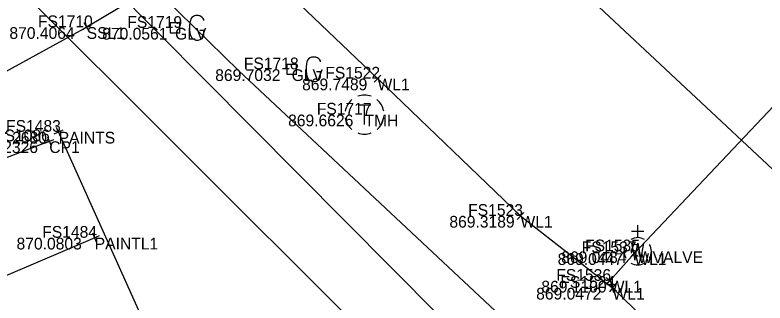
# Model space of a CAD drawing. Extents: x 1469677 to 1493262, y 375219 to 389293.
# Drawn here: x 1479592.9 to 1479669.8, y 379880.8 to 379910.3 of the extents above; entities that cross this region are included whole.
import ezdxf

# ---------------------------------------------------------------- set-up
doc = ezdxf.new("R2010")
doc.units = 0
for name, color, linetype in [('Building', 7, 'Continuous'), ('DR_X_Drive_Pipe', 7, 'Continuous'), ('DV_X_Text', 7, 'Continuous'), ('GK_Visualization', 7, 'Continuous'), ('PNTELEV', 7, 'Continuous'), ('PNTNO', 7, 'Continuous'), ('RD_X_RR_1', 7, 'Continuous'), ('RW_P_CL_20', 7, 'Continuous'), ('RW_P_Esmt_SW', 7, 'Continuous'), ('RW_X_Text', 7, 'Continuous'), ('SV_X_Mon_Cells_Found', 7, 'Continuous'), ('SV_X_Text', 7, 'Continuous'), ('SV_X_Text_Elevation', 7, 'Continuous'), ('UT_X_Electric', 7, 'Continuous')]:
    doc.layers.add(name, color=color, linetype=linetype)

msp = doc.modelspace()

# ---------------------------------------------------------------- linework, layer by layer
at = {"layer": 'Building'}
for points in [[(1479636.371, 379879.555), (1479574.01, 379942.241)], [(1479627.792, 379878.685), (1479575.124, 379931.128)], [(1479601.101, 379887.483), (1479569.285, 379873.919)]]:
    msp.add_lwpolyline(points, dxfattribs=at)
at = {"layer": 'DR_X_Drive_Pipe'}
for points in [[(1479473.217, 380054.881), (1479498.741, 380029.974), (1479514.505, 380014.087), (1479533.448, 379996.736), (1479556.003, 379974.32), (1479574.861, 379956.271), (1479584.403, 379947.432), (1479599.597, 379932.82), (1479630.106, 379903.783), (1479644.769, 379889.723), (1479654.209, 379882.356), (1479664.266, 379872.629), (1479692.509, 379845.847), (1479712.672, 379826.686), (1479730.739, 379809.851), (1479753.15, 379788.309), (1479771.842, 379770.542), (1479781.678, 379761.101)], [(1479653.917, 379883.075), (1479656.453, 379885.901), (1479682.649, 379913.583), (1479686.182, 379917.14), (1479686.736, 379917.656), (1479692.788, 379923.269), (1479699.703, 379929.771), (1479707.876, 379935.91), (1479714.6, 379939.488), (1479720.618, 379942.793), (1479734.686, 379951.003), (1479759.021, 379964.62), (1479771.505, 379971.304), (1479799.27, 379984.838)]]:
    msp.add_lwpolyline(points, dxfattribs=at)
at = {"layer": 'PNTELEV'}
for p, q in [((1479600.705, 379909.302), (1479599.847, 379908.789)), ((1479600.532, 379908.616), (1479600.02, 379909.475)), ((1479600.276, 379909.045), (1479600.276, 379909.045)), ((1479629.744, 379904.128), (1479630.468, 379903.439)), ((1479630.451, 379904.146), (1479629.761, 379903.421)), ((1479630.106, 379903.783), (1479630.106, 379903.783)), ((1479596.945, 379898.125), (1479597.857, 379898.534)), ((1479597.606, 379897.874), (1479597.196, 379898.786)), ((1479597.401, 379898.33), (1479597.401, 379898.33)), ((1479595.972, 379897.182), (1479596.906, 379897.539)), ((1479596.261, 379897.827), (1479596.617, 379896.893)), ((1479596.439, 379897.36), (1479596.439, 379897.36)), ((1479644.408, 379890.069), (1479645.13, 379889.377)), ((1479645.115, 379890.083), (1479644.423, 379889.362)), ((1479644.769, 379889.723), (1479644.769, 379889.723)), ((1479601.561, 379887.679), (1479600.641, 379887.287)), ((1479601.297, 379887.023), (1479600.905, 379887.943)), ((1479601.101, 379887.483), (1479601.101, 379887.483)), ((1479656.081, 379886.235), (1479656.825, 379885.567)), ((1479656.119, 379885.529), (1479656.787, 379886.273)), ((1479656.453, 379885.901), (1479656.453, 379885.901)), ((1479653.583, 379882.703), (1479654.251, 379883.448)), ((1479653.545, 379883.409), (1479654.289, 379882.741)), ((1479653.815, 379882.664), (1479654.603, 379882.049)), ((1479654.517, 379882.75), (1479653.901, 379881.962)), ((1479653.917, 379883.075), (1479653.917, 379883.075)), ((1479654.209, 379882.356), (1479654.209, 379882.356))]:
    msp.add_line(p, q, dxfattribs=at)
at = {"layer": 'PNTNO'}
for p, q in [((1479657.436, 379888.131), (1479656.164, 379888.131)), ((1479656.801, 379887.494), (1479656.801, 379888.766)), ((1479656.801, 379886.094), (1479656.801, 379886.094))]:
    msp.add_line(p, q, dxfattribs=at)
msp.add_lwpolyline([(1479656.164, 379886.914), (1479656.483, 379885.191), (1479656.801, 379886.914), (1479657.121, 379885.191), (1479657.438, 379886.914)], dxfattribs=at)
for start, end in [(60.01836, 120.01574), (150.01836, 209.98164), (330.01836, 29.98164), (239.98426, 299.98164)]:
    msp.add_arc((1479656.801, 379886.095), 1.4, start, end, dxfattribs=at)
at = {"layer": 'RD_X_RR_1'}
msp.add_lwpolyline([(1479441.789, 379822.021), (1479455.003, 379829.684), (1479469.105, 379838.412), (1479482.144, 379845.998), (1479493.535, 379852.152), (1479505.235, 379858.045), (1479517.8, 379863.732), (1479530.742, 379869.52), (1479544.647, 379875.382), (1479558.927, 379881.461), (1479574.038, 379887.901), (1479589.196, 379894.597), (1479596.439, 379897.36)], dxfattribs=at)
at = {"layer": 'RW_P_CL_20'}
for p, q in [((1479628.118, 379901.096), (1479629.418, 379901.096)), ((1479628.768, 379899.096), (1479628.768, 379901.096)), ((1479628.768, 379900.096), (1479628.768, 379900.096))]:
    msp.add_line(p, q, dxfattribs=at)
for start, end in [(70.05767, 110.10608), (130.0806, 170.07213), (10.01689, 50.03919), (190.01689, 230.03919), (310.01144, 350.02638), (250.05767, 290.04731)]:
    msp.add_arc((1479628.767, 379900.095), 2, start, end, dxfattribs=at)
at = {"layer": 'RW_X_Text'}
for points in [[(1479612.305, 379909.738), (1479612.286, 379909.836), (1479612.227, 379909.934), (1479612.128, 379910.033), (1479611.991, 379910.151), (1479611.892, 379910.19), (1479611.813, 379910.21), (1479611.695, 379910.23), (1479611.459, 379910.23), (1479611.361, 379910.21), (1479611.301, 379910.19), (1479611.223, 379910.151), (1479611.065, 379910.033), (1479610.967, 379909.895), (1479610.908, 379909.738), (1479610.868, 379909.521), (1479610.829, 379909.206), (1479610.829, 379908.793), (1479610.849, 379908.458), (1479610.928, 379908.202), (1479611.046, 379907.966), (1479611.144, 379907.887), (1479611.262, 379907.809), (1479611.479, 379907.73), (1479611.695, 379907.73), (1479611.912, 379907.769), (1479611.991, 379907.809), (1479612.069, 379907.848), (1479612.148, 379907.927), (1479612.227, 379908.045), (1479612.305, 379908.222), (1479612.305, 379908.714), (1479611.892, 379908.714)], [(1479608.842, 379908.473), (1479609.842, 379908.473), (1479609.842, 379909.473), (1479608.842, 379909.473), (1479608.842, 379908.473)], [(1479624.263, 379905.497), (1479624.244, 379905.596), (1479624.185, 379905.694), (1479624.086, 379905.793), (1479623.949, 379905.911), (1479623.85, 379905.95), (1479623.771, 379905.97), (1479623.653, 379905.99), (1479623.417, 379905.99), (1479623.319, 379905.97), (1479623.259, 379905.95), (1479623.181, 379905.911), (1479623.023, 379905.793), (1479622.925, 379905.655), (1479622.866, 379905.497), (1479622.826, 379905.281), (1479622.787, 379904.966), (1479622.787, 379904.553), (1479622.807, 379904.218), (1479622.886, 379903.962), (1479623.004, 379903.726), (1479623.102, 379903.647), (1479623.22, 379903.568), (1479623.437, 379903.49), (1479623.653, 379903.49), (1479623.87, 379903.529), (1479623.949, 379903.568), (1479624.027, 379903.608), (1479624.106, 379903.686), (1479624.185, 379903.805), (1479624.263, 379903.982), (1479624.263, 379904.474), (1479623.85, 379904.474)], [(1479620.8, 379904.233), (1479621.8, 379904.233), (1479621.8, 379905.233), (1479620.8, 379905.233), (1479620.8, 379904.233)]]:
    msp.add_lwpolyline(points, dxfattribs=at)
at = {"layer": 'SV_X_Mon_Cells_Found'}
msp.add_lwpolyline([(1477164.629, 382297.849), (1479615.888, 379904.59), (1480413.414, 379159.216)], dxfattribs=at)
at = {"layer": 'SV_X_Text'}
msp.add_lwpolyline([(1479608.178, 379874.325), (1479597.401, 379898.33)], dxfattribs=at)
at = {"layer": 'SV_X_Text_Elevation'}
msp.add_line((1479636.611, 379926.284), (1480557.828, 379065.308), dxfattribs=at)
at = {"layer": 'UT_X_Electric'}
msp.add_lwpolyline([(1479823.042, 380000.22), (1479820.4, 379999.933), (1479798.147, 379991.168), (1479736.037, 379968.233), (1479710.112, 379956.448), (1479679.103, 379944.837), (1479664.157, 379939.675), (1479652.585, 379935.616), (1479645.234, 379932.512), (1479624.647, 379923.417), (1479621.963, 379921.485), (1479620.421, 379921.063), (1479600.276, 379909.045), (1479588.442, 379902.577), (1479565.169, 379891.726), (1479542.109, 379880.195), (1479514.622, 379866.871)], dxfattribs=at)

# ---------------------------------------------------------------- texts
at = {"layer": 'DV_X_Text'}
for s, p in [('870.4064', (1479592.349, 379907.845)), ('870.0561', (1479601.866, 379907.773)), ('869.7032', (1479613.458, 379903.533)), ('869.7489', (1479622.368, 379902.583)), ('869.6626', (1479620.935, 379898.896)), ('870.2680', (1479589.502, 379897.13)), ('870.2326', (1479588.588, 379896.16)), ('869.3189', (1479637.476, 379888.523)), ('870.0803', (1479593.08, 379886.283)), ('869.0447', (1479648.583, 379884.701)), ('869.0484', (1479648.95, 379884.894)), ('869.1100', (1479646.908, 379881.875)), ('869.0472', (1479646.376, 379881.156))]:
    msp.add_text(s, height=1.2, dxfattribs=at).set_placement(p)
at = {"layer": 'GK_Visualization'}
for s, p in [('SSL1', (1479600.276, 379907.845)), ('GLV', (1479609.342, 379907.773)), ('GLV', (1479621.3, 379903.533)), ('WL1', (1479630.106, 379902.583)), ('TMH', (1479628.768, 379898.896)), ('PAINTS', (1479597.401, 379897.13)), ('CP1', (1479596.439, 379896.16)), ('WL1', (1479644.769, 379888.523)), ('PAINTL1', (1479601.101, 379886.283)), ('WL1', (1479656.453, 379884.701)), ('WVALVE', (1479656.801, 379884.894)), ('WL1', (1479653.917, 379881.875)), ('WL1', (1479654.209, 379881.156))]:
    msp.add_text(s, height=1.2, dxfattribs=at).set_placement(p)
at = {"layer": 'RW_P_Esmt_SW'}
for s, p in [('FS1710', (1479595.279, 379909.045)), ('FS1719', (1479604.44, 379908.973)), ('FS1718', (1479616.398, 379904.733)), ('FS1522', (1479624.75, 379903.783)), ('FS1717', (1479623.875, 379900.096)), ('FS1483', (1479592.007, 379898.33)), ('FS1086', (1479590.865, 379897.36)), ('FS1523', (1479639.403, 379889.723)), ('FS1484', (1479595.716, 379887.483)), ('FS1535', (1479651.397, 379886.094)), ('FS1537', (1479651.049, 379885.901)), ('FS1536', (1479648.438, 379883.075)), ('FS1524', (1479648.853, 379882.356))]:
    msp.add_text(s, height=1.2, dxfattribs=at).set_placement(p)

doc.saveas('drawing.dxf')
